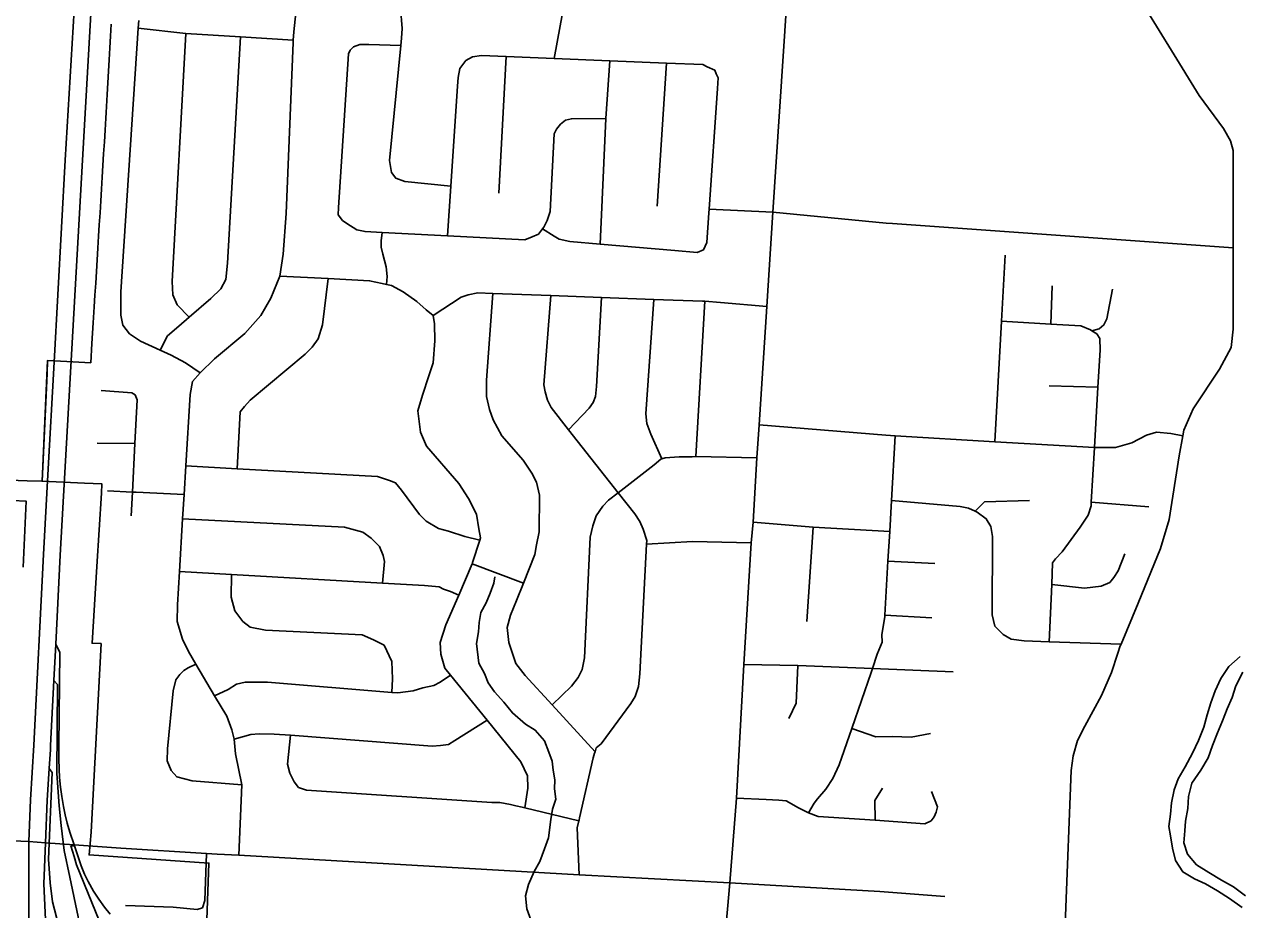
# Model space of a CAD drawing. Extents: x 114604 to 551442, y 316898 to 567001.
# Drawn here: x 232811 to 239507, y 407698 to 412573 of the extents above; entities that cross this region are included whole.
import ezdxf

# ---------------------------------------------------------------- set-up
doc = ezdxf.new("R2010")
doc.units = 0
for name, color, linetype in [('DV_X_County_Line', 7, 'Continuous'), ('GE_P_Alignment_1000_Cardinal_Points', 7, 'Continuous'), ('GE_P_Alignment_100_Cardinal_Points', 7, 'Continuous'), ('GE_P_Alignment_100_Stations', 7, 'Continuous'), ('GE_P_Alignment_500_Bearings', 7, 'Continuous'), ('GE_P_Alignment_500_Cardinal_Points', 7, 'Continuous'), ('GE_P_Alignment_500_Stations', 7, 'Continuous'), ('PM_P_Cells', 7, 'Continuous')]:
    doc.layers.add(name, color=color, linetype=linetype)

msp = doc.modelspace()

# ---------------------------------------------------------------- linework, layer by layer
at = {"layer": 'DV_X_County_Line'}
for points in [[(239509.1, 409091.4), (239447.2, 409037.1), (239403.3, 408970.8), (239371.4, 408902.6), (239347.5, 408836.4), (239327.6, 408770.2), (239309.8, 408702), (239279.9, 408629.7), (239246, 408559.5), (239206.1, 408485.2)], [(239523.4, 409005.2), (239485.5, 408930.9), (239465.6, 408866.7), (239437.7, 408804.5), (239411.8, 408738.3), (239383.9, 408672.1), (239356.1, 408601.8), (239332.2, 408533.6), (239292.3, 408465.4), (239242.4, 408395.1), (239224.5, 408320.9), (239220.7, 408254.7), (239208.8, 408184.5), (239204.9, 408132.4), (239199.1, 408066.2), (239219.3, 408004.1), (239269.5, 407944.1), (239335.7, 407902.2), (239405.9, 407860.3), (239472, 407824.4), (239538.3, 407774.5)], [(239206.1, 408485.2), (239168.2, 408418.9), (239146.3, 408358.7), (239130.5, 408286.5), (239124.6, 408224.4), (239116.8, 408156.2), (239124.9, 408104.1), (239137.1, 408036), (239153.3, 407967.9), (239193.5, 407905.8), (239257.6, 407867.9), (239317.8, 407840), (239384, 407802.1), (239450.2, 407760.2), (239520.4, 407710.2)]]:
    msp.add_lwpolyline(points, dxfattribs=at)
at = {"layer": 'GE_P_Alignment_1000_Cardinal_Points'}
for points in [[(233792.8, 407708.7), (233806.2, 407748.3), (233815, 408006.6)], [(233367.4, 407720.8), (233631.8, 407712.1), (233762.5, 407699.4), (233792.8, 407708.7)]]:
    msp.add_lwpolyline(points, dxfattribs=at)
at = {"layer": 'GE_P_Alignment_100_Cardinal_Points'}
for p, q in [((234296.2, 412531.5), (234323.2, 412805.3)), ((235729.9, 412384.4), (235793.4, 412734.4)), ((235424.5, 411642), (235465.8, 412395.1)), ((236297.5, 411571.4), (236348.5, 412359.2)), ((236584, 411555.7), (236935.2, 411538.8)), ((237594.3, 411475.2), (239470.8, 411342.3)), ((238465.6, 410922.1), (238474.2, 411133.4)), ((236510, 410192.3), (236560.7, 411047.6)), ((236645.7, 411040.6), (236900.7, 411019.4)), ((238457.2, 410582.1), (238725.8, 410575.3)), ((233212.1, 410266), (233419.9, 410263.9)), ((236510, 410192.3), (236845.7, 410186.5)), ((238689, 409941.9), (239005.3, 409915.5)), ((237122.3, 409283.9), (237157.7, 409803.5)), ((235277.9, 409602.1), (235560.1, 409495.2)), ((237568.9, 409616.4), (237827.7, 409604.7)), ((237551.5, 409319.5), (237810.4, 409303.9))]:
    msp.add_line(p, q, dxfattribs=at)
for points in [[(235160.7, 411682.3), (234907.8, 411707.6), (234857.6, 411725.2), (234833.3, 411757.1), (234822.7, 411823.1), (234885.7, 412455.2), (234889.7, 412496), (234892, 412549.9), (234883.3, 412663.6), (234884.2, 412779)], [(236697.5, 407845.3), (236733.7, 408312.5), (236775, 409047.3), (236815.6, 409718.6), (236826.7, 409832.3), (236845.7, 410186.5), (236859.9, 410367.2), (236900.7, 411019.4), (236935.2, 411538.8), (237010.1, 412674.6)], [(233779.6, 410654.3), (233698.3, 410709.1), (233619.9, 410750.5), (233558.7, 410778.3), (233451.2, 410827.2), (233390.8, 410868.8), (233354.3, 410916.6), (233341.9, 410970.6), (233342.7, 411098.9), (233438.7, 412551.5), (233441.7, 412593.5)], [(238835.8, 409109.8), (238848.9, 409150), (238852.9, 409159.6), (238947.3, 409385.4), (239070.4, 409686.7), (239118.1, 409846.5), (239173.6, 410196.6), (239193.4, 410307), (239199.1, 410338.6), (239250.3, 410456.3), (239394.5, 410673.2), (239459.7, 410792.8), (239470.8, 410894.8), (239470.8, 411342.3), (239470.8, 411349.6), (239470.8, 411772.7), (239470.9, 411878.5), (239455.4, 411930.7), (239418.1, 411999.2), (239284, 412180.8), (239130.6, 412428.8), (238994.8, 412648.5)], [(233438.7, 412551.5), (233700.1, 412521.2), (234002, 412503.2), (234291.7, 412485.8)], [(233992.8, 407997.3), (234009.7, 408384.8), (233973.8, 408555.2), (233967.4, 408636.3), (233954.6, 408687.3), (233925.9, 408763.2), (233859.2, 408875.9), (233756.2, 409049.7), (233714.6, 409120.1), (233682, 409187.9), (233653.1, 409283.9), (233654.3, 409376), (233665.4, 409560.6), (233682.8, 409850.3), (233690.8, 409983.2), (233700.2, 410140.9), (233723.9, 410535), (233737.3, 410605.2), (233779.6, 410654.3), (233858.2, 410730.6), (234025, 410870.3), (234114.1, 410969.3), (234169.3, 411063.9), (234202.6, 411146.4), (234218, 411186.7), (234237.1, 411307), (234253.1, 411531.6), (234291.2, 412472.4), (234291.7, 412485.8), (234296.2, 412531.5)], [(233558.7, 410778.3), (233599, 410856.6), (233662.5, 410911.2), (233718.8, 410959.7), (233839.2, 411063.1), (233892.7, 411115.6), (233920.3, 411168), (233929.5, 411258.2), (234002, 412503.2)], [(233718.8, 410959.7), (233653.4, 411027.4), (233628.9, 411083.3), (233626.3, 411157.4), (233700.1, 412521.2)], [(234563.6, 411492.2), (234539.3, 411524), (234540.9, 411564.1), (234596.1, 412409.7), (234605.5, 412430.6), (234625.3, 412448.1), (234659.9, 412461.4), (234709.4, 412461.8), (234885.7, 412455.2)], [(235243.9, 412373.9), (235279.7, 412394.2), (235329.7, 412400.7), (235465.8, 412395.1), (235729.9, 412384.4), (236036.2, 412371.9), (236348.5, 412359.2), (236548.6, 412351.1), (236572.7, 412339.3), (236614.9, 412319.6)], [(235142.3, 411408.2), (235160.7, 411682.3), (235197.6, 412232.9), (235200.7, 412279.3), (235210.3, 412329.5), (235243.9, 412373.9)], [(235983.7, 411362.5), (236015, 412053.9), (236036.2, 412371.9)], [(236551.7, 411331.1), (236571.4, 411371.3), (236582.5, 411534.7), (236584, 411555.7), (236629.3, 412219.8), (236633.3, 412277.7), (236623.1, 412299.7), (236614.9, 412319.6)], [(234563.6, 411492.2), (234587.8, 411476.4), (234642.1, 411440.8), (234688.2, 411431.1), (234782.3, 411426.4), (235142.3, 411408.2), (235568.9, 411386.7), (235608.8, 411403.1), (235642.7, 411417.4), (235665.2, 411446.6), (235672.3, 411455.7), (235692, 411492), (235707.5, 411542.2), (235729.7, 411969.3), (235743.5, 411995.4), (235765.2, 412023.7), (235793.1, 412044), (235825, 412052.2), (236015, 412053.9)], [(236935.2, 411538.8), (237558.8, 411477.7), (237594.3, 411475.2)], [(234806.4, 411139.9), (234810.5, 411183.7), (234804, 411237.8), (234785.3, 411307.8), (234777, 411345.8), (234776.7, 411379.8), (234782.3, 411426.4)], [(235665.2, 411446.6), (235730.8, 411406.1), (235756.9, 411390.3), (235817.1, 411376.8), (235983.7, 411362.5), (236394.8, 411327.3), (236517.9, 411316.8), (236551.7, 411331.1)], [(238158.3, 410274.7), (238194.9, 410938.3), (238214.9, 411300.9)], [(233983.6, 410125.3), (234000.9, 410439.2), (234024.6, 410467.5), (234054.3, 410503.8), (234358.1, 410756.9), (234395.8, 410795.4), (234429.4, 410841.7), (234452.7, 410918.1), (234484.7, 411172.7)], [(234218, 411186.7), (234484.7, 411172.7), (234712.6, 411160.8), (234782.8, 411145.4), (234806.4, 411139.9), (234832.9, 411133.8), (234897.2, 411100.3), (234973.7, 411046.9), (235024.2, 411001.2), (235062.5, 410969.5)], [(235062.5, 410969.5), (235217.6, 411071), (235255.5, 411083.4), (235309.4, 411093.9), (235391.9, 411090.8), (235712, 411079), (235990.1, 411068.7), (236278.7, 411058), (236548, 411048.1), (236560.7, 411047.6), (236645.7, 411040.6)], [(235955.2, 408566.8), (235718.8, 408825.6), (235570.5, 408987.9), (235517.9, 409053.5), (235480.8, 409169.5), (235470.1, 409251.5), (235489.5, 409319.8), (235522.7, 409400.3), (235560.1, 409495.2), (235622.5, 409653.7), (235632, 409705.9), (235647.4, 409778.1), (235649.6, 409980.6), (235632.9, 410052.6), (235606.5, 410100.4), (235559.8, 410172.2), (235442.5, 410307.4), (235393.7, 410395.2), (235373.2, 410451.1), (235356.6, 410523.1), (235357.8, 410613.3), (235391.9, 411090.8)], [(235955.2, 408566.8), (235962.2, 408588.5), (235988, 408610.7), (236152.1, 408832.6), (236175.7, 408870.9), (236195.2, 408927.2), (236202.6, 408997.4), (236239, 409711.1), (236240, 409731.2), (236219.4, 409793.1), (236201.1, 409835.1), (236174.7, 409876.9), (236083.1, 409993.1), (235809.1, 410340.6), (235713.3, 410462.1), (235692.9, 410504), (235680.4, 410550), (235672.1, 410588), (235712, 411079)], [(235809.1, 410340.6), (235923.4, 410459.9), (235945.1, 410490.1), (235956.8, 410524.3), (235962.3, 410578.5), (235990.1, 411068.7)], [(236323.6, 410180.2), (236262.8, 410316.5), (236240.2, 410374.5), (236235.7, 410428.5), (236278.7, 411058)], [(238691.3, 410885.4), (238732.5, 410895.1), (238758.2, 410917.4), (238773.9, 410951.6), (238806.5, 411114.2)], [(235569, 408258.4), (235584.1, 408366.7), (235583.4, 408434.9), (235546.7, 408512.7), (235360.9, 408741.4), (235159.1, 408989.8), (235128, 409028.1), (235105.3, 409104.1), (235102.7, 409168.2), (235133.8, 409266.7), (235203.9, 409429.8), (235277.9, 409602.1), (235280.8, 409608.6), (235319.6, 409732.6), (235323.6, 409745.2), (235315.1, 409795.3), (235302.4, 409875.3), (235257.6, 409961.1), (235204.8, 410044.8), (235026.9, 410249.7), (234994.2, 410327.6), (234979.1, 410443.7), (235004.4, 410530.1), (235039.4, 410636.6), (235062.8, 410708.9), (235071.7, 410829.3), (235070.9, 410923.4), (235062.5, 410969.5)], [(238457.5, 409173.5), (238470.9, 409488.4), (238476.1, 409608.4), (238492.2, 409630.4), (238528.4, 409668.3), (238627.2, 409804.1), (238671.6, 409870), (238687.9, 409922), (238689, 409941.9), (238706.4, 410242), (238725.8, 410575.3), (238737.7, 410779.4), (238735.9, 410843.5), (238720, 410867.6), (238691.3, 410885.4), (238684, 410889.9), (238632, 410912.1), (238465.6, 410922.1), (238194.9, 410938.3)], [(233399.8, 409866.8), (233406.4, 409997.2), (233419.9, 410263.9), (233432.1, 410504.4), (233421.8, 410532.4), (233403.7, 410544.2), (233233.5, 410556.8)], [(236859.9, 410367.2), (237556.7, 410310.8), (237609.3, 410307.6)], [(238752.6, 410242.6), (238821.8, 410243.4), (238912, 410269), (238992.3, 410310.7), (239048.5, 410326.5), (239126.6, 410320.1), (239193.4, 410307)], [(237130.2, 408230.5), (237161.7, 408284.2), (237179.9, 408308.1), (237226.2, 408362), (237264.5, 408419.9), (237300.9, 408495.9), (237369.6, 408695.5), (237475.7, 409004.4), (237483.1, 409025.8), (237510, 409104.1), (237536.3, 409170.1), (237534.5, 409212.2), (237551, 409310.3), (237551.5, 409319.5), (237568.9, 409616.4), (237578.4, 409779.5), (237588.4, 409951.5), (237609.3, 410307.6)], [(237609.3, 410307.6), (238158.3, 410274.7), (238706.4, 410242), (238752.6, 410242.6)], [(235718.8, 408825.6), (235825.1, 408928), (235862.7, 408976.4), (235884.3, 409020.7), (235897.7, 409084.9), (235927.8, 409748.5), (235943.2, 409810.8), (235960.7, 409867), (235998.2, 409919.5), (236030, 409951.8), (236083.1, 409993.1), (236280.3, 410146.4), (236318, 410178.7), (236323.6, 410180.2), (236342, 410185), (236418, 410191.6), (236490.1, 410192.1), (236510, 410192.3)], [(233700.2, 410140.9), (233983.6, 410125.3), (234756.3, 410083), (234822.5, 410061.6), (234856.7, 410047.8), (234889.1, 410008), (234988.3, 409874.6), (235024.6, 409836.8), (235093, 409797.4), (235147.2, 409781.8), (235237.5, 409752.5), (235319.6, 409732.6)], [(233268.5, 410004), (233406.4, 409997.2), (233426.8, 409996.2), (233690.8, 409983.2)], [(237588.4, 409951.5), (237966.4, 409917.4), (238012.5, 409909.2), (238049.1, 409892.2), (238060.5, 409886.9), (238110.4, 409850.6), (238136.3, 409808.4), (238144, 409752.3), (238142.2, 409321.4), (238157.9, 409259.3), (238203.8, 409213), (238247.8, 409186.7), (238319.9, 409178.3), (238457.5, 409173.5), (238852.9, 409159.6)], [(238049.1, 409892.2), (238100.8, 409943.7), (238348.8, 409949.9)], [(233682.8, 409850.3), (234574.8, 409804.9), (234675, 409775.7), (234721.4, 409744), (234767.8, 409698.3), (234788.2, 409648.4), (234794.6, 409614.4), (234784.1, 409495.5)], [(236826.7, 409832.3), (237157.7, 409803.5), (237578.4, 409779.5)], [(236239, 409711.1), (236492.2, 409725.3), (236815.6, 409718.6)], [(238470.9, 409488.4), (238651.2, 409467.5), (238743.2, 409478.4), (238791, 409498.8), (238812.8, 409527), (238836.5, 409563.3), (238873.6, 409657.8)], [(233665.4, 409560.6), (233952.9, 409543.9), (234784.1, 409495.5), (235015.8, 409482.1), (235095.9, 409474.7), (235120, 409462.9), (235158.2, 409449.2), (235203.9, 409429.8)], [(233952.9, 409543.9), (233950, 409418.7), (233970.7, 409342.7), (234015.2, 409285), (234055.5, 409253.3), (234139.7, 409236), (234672.1, 409210.5), (234734.4, 409183), (234792.7, 409153.5), (234835.5, 409063.7), (234838.4, 408969.5), (234836, 408894.4)], [(234009.7, 408384.8), (233735, 408406.8), (233650.8, 408430.1), (233620.5, 408463.9), (233598, 408517.8), (233599.4, 408584), (233630.5, 408902.9), (233646, 408963.2), (233667.7, 408993.4), (233689.5, 409015.6), (233713.4, 409029.9), (233756.2, 409049.7)], [(236775, 409047.3), (237071.7, 409042.4), (237483.1, 409025.8), (237928.4, 409007.9)], [(238531.1, 407313.9), (238546.4, 407664.5), (238577.4, 408463.7), (238588.9, 408545.7), (238612.5, 408628.8), (238653, 408708.6), (238744.4, 408877.8), (238801.2, 409004.2), (238835.8, 409109.8)], [(233859.2, 408875.9), (233934.6, 408909.5), (233980.3, 408940), (234028.2, 408950.4), (234150.3, 408951.5), (234836, 408894.4), (234869.1, 408891.6), (234953, 408902.4), (235006.9, 408918.8), (235066.8, 408931.4), (235102.6, 408949.8), (235159.1, 408989.8)], [(237023.1, 408750), (237062.4, 408834.5), (237071.7, 409042.4)], [(233967.4, 408636.3), (234058.8, 408662.1), (234104.8, 408666.5), (234186.9, 408665.2), (234277.5, 408658.3), (235057.8, 408598.6), (235103.8, 408601), (235147.7, 408607.4), (235183.5, 408629.8), (235360.9, 408741.4)], [(234277.5, 408658.3), (234260.4, 408499.6), (234272.8, 408449.5), (234297.3, 408401.7), (234321.6, 408369.8), (234365.7, 408356.2), (235386.7, 408288.9), (235430.7, 408287.2), (235488.8, 408277.7), (235518.9, 408270.5)], [(237369.6, 408695.5), (237502.2, 408649.9), (237594.2, 408650.7), (237696.3, 408647.6), (237804.1, 408668.6)], [(235868.2, 407889.3), (235856.1, 408148.7), (235866.1, 408186.7), (235867.7, 408192.9), (235870, 408203), (235944.7, 408534.2), (235952.6, 408558.9), (235955.2, 408566.8)], [(236733.7, 408312.5), (236897.6, 408304.2), (236968.2, 408301.1), (237008.9, 408297.8), (237076.2, 408258.8), (237130.2, 408230.5), (237184.1, 408211.7), (237498.8, 408191.2), (237772.4, 408171), (237806.6, 408186.9), (237822.7, 408208.8), (237834.8, 408234.9), (237841, 408264.9), (237809.3, 408349.2)], [(237498.8, 408191.2), (237497.3, 408299.2), (237538.7, 408367.7)], [(235518.9, 408270.5), (235554, 408262), (235569, 408258.4), (235866.1, 408186.7)], [(236667.6, 407502.5), (236672.2, 407555.5), (236697.5, 407845.3)]]:
    msp.add_lwpolyline(points, dxfattribs=at)
at = {"layer": 'GE_P_Alignment_100_Stations'}
for points in [[(233289.3, 412572.9), (233285.6, 412507.6), (233281.9, 412442.8), (233278.3, 412377.8), (233274.7, 412314.2), (233271.1, 412250.7), (233267.4, 412185.6), (233263.7, 412120.5), (233261.9, 412087.9), (233260, 412056.7), (233255.9, 411990.2), (233251.9, 411925.8), (233247.9, 411859.6), (233244, 411796), (233240, 411730.8), (233236, 411665.8), (233231.9, 411600.2), (233227.9, 411535.2), (233223.9, 411469.4), (233220, 411406.2), (233215.9, 411340.1), (233212, 411275.8), (233208, 411210.8), (233204.1, 411146.8), (233200.1, 411082.2), (233196.2, 411018), (233190.7, 410929.6), (233183.7, 410815.9), (233177.2, 410709.5), (233045.7, 410715.8), (232938.4, 410720.9), (232936.6, 410649.8), (232908.7, 410057), (232826.1, 410059.4), (232727, 410063.5)], [(233736.9, 405413.3), (233827.5, 407954.4), (233168, 407999.6), (233178.9, 408124.6), (233233.9, 409163), (233184.2, 409165.1), (233211, 409587.3), (233236.7, 409990.9), (233238, 410041.7), (233142.3, 410046.3), (232908.7, 410057), (232938.4, 410720.9), (233045.7, 410715.8), (233177.2, 410709.5), (233183.7, 410815.9), (233190.7, 410929.6), (233196.2, 411018), (233200.1, 411082.2), (233204.1, 411146.8), (233208, 411210.8), (233212, 411275.8), (233215.9, 411340.1), (233220, 411406.2), (233223.9, 411469.4), (233227.9, 411535.2), (233231.9, 411600.2), (233236, 411665.8), (233240, 411730.8), (233244, 411796), (233247.9, 411859.6), (233251.9, 411925.8), (233255.9, 411990.2), (233260, 412056.7), (233261.9, 412087.9), (233263.7, 412120.5), (233267.4, 412185.6), (233271.1, 412250.7), (233274.7, 412314.2), (233278.3, 412377.8), (233281.9, 412442.8), (233285.6, 412507.6), (233289.3, 412572.9)], [(232746, 409950.1), (232821.7, 409946.7), (232804.6, 409584.4)]]:
    msp.add_lwpolyline(points, dxfattribs=at)
at = {"layer": 'GE_P_Alignment_500_Bearings'}
for points in [[(232149.8, 408105.9), (232166.2, 408105.1), (232400.8, 408091.2), (232835.9, 408074), (232927.7, 408066.7), (233086.3, 408054.2), (233343.1, 408037.4)], [(233343.1, 408037.4), (233815, 408006.6), (233874.2, 408003.5)], [(233874.2, 408003.5), (233992.8, 407997.3), (235868.2, 407889.3), (236697.5, 407845.3)], [(236697.5, 407845.3), (237523.8, 407798), (237881.8, 407771.1)]]:
    msp.add_lwpolyline(points, dxfattribs=at)
at = {"layer": 'GE_P_Alignment_500_Cardinal_Points'}
for points in [[(233283.7, 407674), (233253, 407711.5), (233220.5, 407756), (233192.7, 407799), (233162.3, 407852.7), (233142.4, 407893.7), (233124.7, 407939.9), (233107.4, 407988.6), (233096.2, 408022.7), (233087.6, 408050.4), (233086.3, 408054.2), (233061.3, 408124.6), (233047.1, 408174.5), (233036.8, 408219.7), (233027.1, 408266.1), (233017.8, 408322), (233010.2, 408373.4), (233004.9, 408426.1), (233002.5, 408471.7), (233001.2, 408529.2), (233001.5, 408599), (233007.1, 409114), (232984, 409159.8)], [(233114, 406458.8), (233127.7, 406483.6), (233065, 406780.8), (233060.4, 406862.1), (233060.9, 406961.1), (233073.3, 407058.8), (233105.6, 407268.7), (233118, 407352.1), (233130.2, 407473.3), (233124.3, 407559.2), (233108, 407659.4), (233060.8, 407876.5), (233031.1, 408024.7), (233013.2, 408161.3), (233002.8, 408269), (232989.3, 408448.6), (232994.5, 408937.4), (232973.9, 408958.9)], [(233697.4, 406083.1), (233670.6, 406135.9), (233659.6, 406296.1), (233636.5, 406420.9), (233587.3, 406559.9), (233539.7, 406663.7), (233489.6, 406749.3), (233220.9, 407173.2), (233168.2, 407261.3), (233118, 407352.1), (233056, 407467.6), (233000.3, 407607.8), (232965.4, 407741.7), (232953, 407845.8), (232944.2, 407975.9), (232965, 408452.8), (232948.2, 408475.5)], [(233500.7, 406957.1), (233099.1, 407944.9), (233084.6, 407990), (233068, 408048.8), (233087.6, 408050.4)]]:
    msp.add_lwpolyline(points, dxfattribs=at)
at = {"layer": 'GE_P_Alignment_500_Stations'}
msp.add_line((232974.7, 410713.2), (232940.5, 410092.5), dxfattribs=at)
for points in [[(233272.4, 414485.2), (233225.6, 413598.8), (233197.2, 413040), (233189.3, 412858.1), (233130.9, 411824.1), (233008.6, 409650.3), (232984, 409159.8), (232973.9, 408958.9), (232956, 408601.8), (232954.7, 408580.8)], [(233095.9, 412836.1), (233036, 411825.2), (232974.7, 410713.2)], [(232940.5, 410092.5), (232916.2, 409652.9), (232863.6, 408604.4), (232844.9, 408303.1), (232835.9, 408074), (232836.1, 407606.4), (232847.4, 407441.4), (232874.1, 407193.2), (232916.5, 406898.8), (232963.1, 406668.3), (232978.4, 406611.3)], [(232954.7, 408580.8), (232948.2, 408475.5), (232937.3, 408300.6), (232927.7, 408066.7), (232917.7, 407839.8), (232928.6, 407603.8), (232939.8, 407438.8), (232966.5, 407190.6), (233008.9, 406896.3), (233050, 406693), (233082.6, 406573.9), (233094.6, 406531.1), (233114, 406458.8), (233120.7, 406434.1), (233179.3, 406255), (233237.2, 406096.2), (233296.8, 405940.8), (233416.4, 405668.9), (233494.4, 405522.4), (233550.4, 405411.5), (233604.2, 405320), (233679.5, 405198.1), (233814.9, 405014), (233888.7, 404928.4)]]:
    msp.add_lwpolyline(points, dxfattribs=at)
at = {"layer": 'PM_P_Cells'}
msp.add_lwpolyline([(235601.6, 407641.9), (235579.7, 407702.1), (235571.9, 407774.3), (235588, 407836.4), (235620.1, 407908.5), (235650.2, 407962.6), (235676.4, 408032.7), (235698.5, 408092.8), (235710.7, 408195), (235720.8, 408251.1), (235738.9, 408307.2), (235731, 408363.4), (235733.1, 408413.5), (235725.2, 408465.6), (235719.3, 408515.8), (235701.4, 408565.9), (235677.5, 408628.1), (235625.5, 408686.4), (235571.6, 408718.6), (235499.6, 408780.9), (235451.7, 408841.1), (235401.8, 408897.4), (235365.9, 408947.6), (235345.9, 408997.7), (235314, 409055.9), (235302.2, 409164.2), (235312.3, 409228.4), (235316.4, 409278.5), (235326.5, 409334.6), (235354.6, 409386.7), (235376.7, 409440.8), (235396.8, 409494.8), (235402.9, 409530.9)], dxfattribs=at)

doc.saveas('drawing.dxf')
